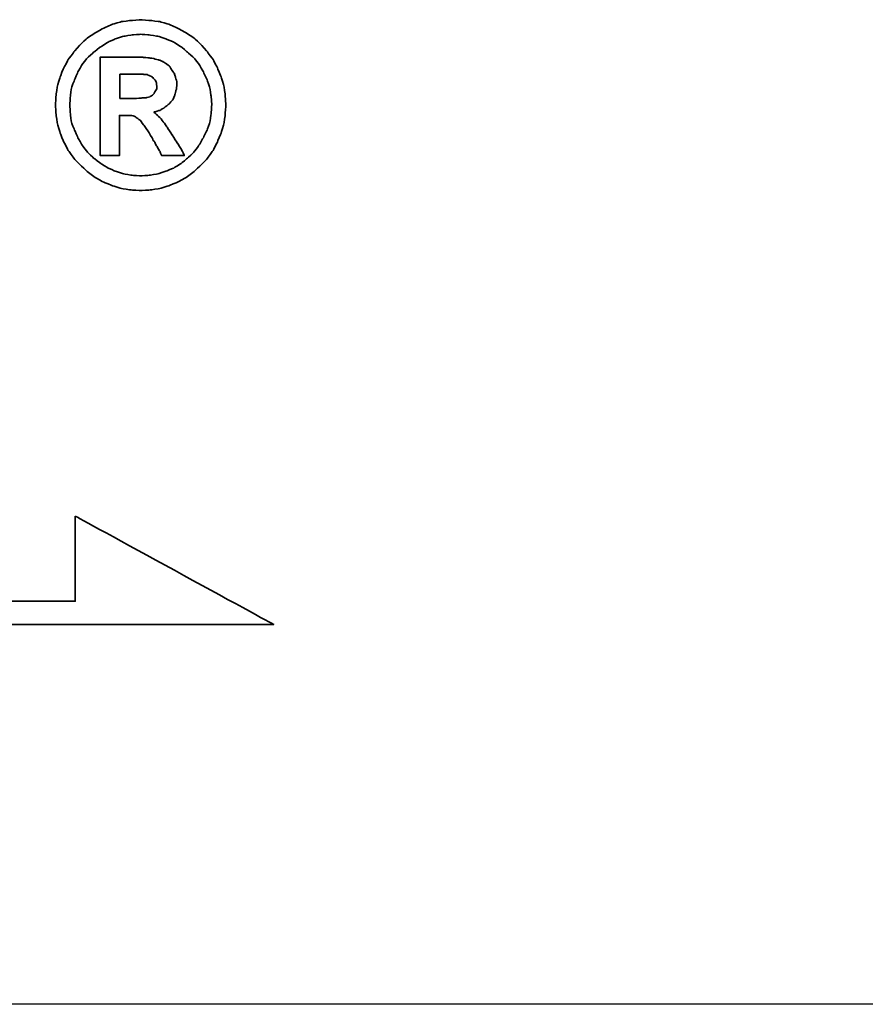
# Model space of a CAD drawing. Header units: millimetres. Extents: x -212 to 3135, y -1694 to 860.
# Tile 420 of 565: x 1112.2 to 1119.54, y -1122.91 to -1114.37. Entities that reach past the tile are written whole.
import ezdxf

# ---------------------------------------------------------------- set-up
doc = ezdxf.new("R2010")
doc.units = ezdxf.units.MM
doc.layers.add('2', color=7, linetype='CONTINUOUS', true_color=0xffffff)
doc.layers.add('DIM', color=4, linetype='CONTINUOUS')
doc.layers.add('layer 1', color=7, linetype='CONTINUOUS')

# ---------------------------------------------------------------- blocks, each defined once
blk = doc.blocks.new('TBI MOTION logo(完整正式版)')
at = {"layer": 'layer 1', "color": 22, "lineweight": 35}
for points, knots in [([(81.20634, 4.98624), (81.20634, 4.98624), (81.18649, 5.32862), (81.18649, 5.32862), (81.18649, 5.32862), (81.18649, 5.32862), (81.13886, 5.66206), (81.13886, 5.66206), (81.13886, 5.66206), (81.13886, 5.66206), (81.04359, 5.97764), (81.04359, 5.97764), (81.04359, 5.97764), (81.04359, 5.97764), (80.91061, 6.29124), (80.91061, 6.29124), (80.91061, 6.29124), (80.91061, 6.29124), (80.75778, 6.58697), (80.75778, 6.58697), (80.75778, 6.58697), (80.75778, 6.58697), (80.5593, 6.85294), (80.5593, 6.85294), (80.5593, 6.85294), (80.5593, 6.85294), (80.33105, 7.1189), (80.33105, 7.1189), (80.33105, 7.1189), (80.33105, 7.1189), (80.09287, 7.33921), (80.09287, 7.33921), (80.09287, 7.33921), (80.09287, 7.33921), (79.815, 7.51982), (79.815, 7.51982), (79.815, 7.51982), (79.815, 7.51982), (79.51133, 7.69051), (79.51133, 7.69051), (79.51133, 7.69051), (79.51133, 7.69051), (79.19773, 7.8235), (79.19773, 7.8235), (79.19773, 7.8235), (79.19773, 7.8235), (78.88215, 7.91877), (78.88215, 7.91877), (78.88215, 7.91877), (78.88215, 7.91877), (78.54871, 7.95846), (78.54871, 7.95846), (78.54871, 7.95846), (78.54871, 7.95846), (78.21526, 7.98625), (78.21526, 7.98625), (78.21526, 7.98625), (78.21526, 7.98625), (77.87388, 7.95846), (77.87388, 7.95846), (77.87388, 7.95846), (77.87388, 7.95846), (77.54044, 7.91877), (77.54044, 7.91877), (77.54044, 7.91877), (77.54044, 7.91877), (77.22485, 7.8235), (77.22485, 7.8235), (77.22485, 7.8235), (77.22485, 7.8235), (76.91027, 7.69051), (76.91027, 7.69051), (76.91027, 7.69051), (76.91027, 7.69051), (76.6056, 7.51982), (76.6056, 7.51982), (76.6056, 7.51982), (76.6056, 7.51982), (76.32972, 7.33921), (76.32972, 7.33921), (76.32972, 7.33921), (76.32972, 7.33921), (76.09154, 7.1189), (76.09154, 7.1189), (76.09154, 7.1189), (76.09154, 7.1189), (75.86329, 6.85294), (75.86329, 6.85294), (75.86329, 6.85294), (75.86329, 6.85294), (75.66382, 6.58697), (75.66382, 6.58697), (75.66382, 6.58697), (75.66382, 6.58697), (75.51099, 6.29124), (75.51099, 6.29124), (75.51099, 6.29124), (75.51099, 6.29124), (75.37702, 5.97764), (75.37702, 5.97764), (75.37702, 5.97764), (75.37702, 5.97764), (75.28175, 5.66206), (75.28175, 5.66206), (75.28175, 5.66206), (75.28175, 5.66206), (75.23411, 5.32862), (75.23411, 5.32862), (75.23411, 5.32862), (75.23411, 5.32862), (75.21625, 4.98624), (75.21625, 4.98624), (75.21625, 4.98624), (75.21625, 4.98624), (75.23411, 4.6528), (75.23411, 4.6528), (75.23411, 4.6528), (75.23411, 4.6528), (75.28175, 4.32035), (75.28175, 4.32035), (75.28175, 4.32035), (75.28175, 4.32035), (75.37702, 3.99583), (75.37702, 3.99583), (75.37702, 3.99583), (75.37702, 3.99583), (75.51099, 3.68224), (75.51099, 3.68224), (75.51099, 3.68224), (75.51099, 3.68224), (75.66382, 3.38749), (75.66382, 3.38749), (75.66382, 3.38749), (75.66382, 3.38749), (75.86329, 3.10963), (75.86329, 3.10963), (75.86329, 3.10963), (75.86329, 3.10963), (76.09154, 2.87145), (76.09154, 2.87145), (76.09154, 2.87145), (76.09154, 2.87145), (76.32972, 2.6432), (76.32972, 2.6432), (76.32972, 2.6432), (76.32972, 2.6432), (76.6056, 2.43381), (76.6056, 2.43381), (76.6056, 2.43381), (76.6056, 2.43381), (76.91027, 2.27205), (76.91027, 2.27205), (76.91027, 2.27205), (76.91027, 2.27205), (77.22485, 2.13906), (77.22485, 2.13906), (77.22485, 2.13906), (77.22485, 2.13906), (77.54044, 2.0438), (77.54044, 2.0438), (77.54044, 2.0438), (77.54044, 2.0438), (77.87388, 1.99616), (77.87388, 1.99616), (77.87388, 1.99616), (77.87388, 1.99616), (78.21526, 1.97631), (78.21526, 1.97631), (78.21526, 1.97631), (78.21526, 1.97631), (78.54871, 1.99616), (78.54871, 1.99616), (78.54871, 1.99616), (78.54871, 1.99616), (78.88215, 2.0438), (78.88215, 2.0438), (78.88215, 2.0438), (78.88215, 2.0438), (79.19773, 2.13906), (79.19773, 2.13906), (79.19773, 2.13906), (79.19773, 2.13906), (79.51133, 2.27205), (79.51133, 2.27205), (79.51133, 2.27205), (79.51133, 2.27205), (79.815, 2.43381), (79.815, 2.43381), (79.815, 2.43381), (79.815, 2.43381), (80.09287, 2.6432), (80.09287, 2.6432), (80.09287, 2.6432), (80.09287, 2.6432), (80.33105, 2.87145), (80.33105, 2.87145), (80.33105, 2.87145), (80.33105, 2.87145), (80.5593, 3.10963), (80.5593, 3.10963), (80.5593, 3.10963), (80.5593, 3.10963), (80.75778, 3.38749), (80.75778, 3.38749), (80.75778, 3.38749), (80.75778, 3.38749), (80.91061, 3.68224), (80.91061, 3.68224), (80.91061, 3.68224), (80.91061, 3.68224), (81.04359, 3.99583), (81.04359, 3.99583), (81.04359, 3.99583), (81.04359, 3.99583), (81.13886, 4.32035), (81.13886, 4.32035), (81.13886, 4.32035), (81.13886, 4.32035), (81.18649, 4.6528), (81.18649, 4.6528), (81.18649, 4.6528), (81.18649, 4.6528), (81.20634, 4.98624), (81.20634, 4.98624)], [0, 0, 0, 0, 0.01785714, 0.01785714, 0.01785714, 0.01785715, 0.03571429, 0.03571429, 0.03571429, 0.0357143, 0.05357143, 0.05357143, 0.05357143, 0.05357144, 0.07142857, 0.07142857, 0.07142857, 0.07142858, 0.08928571, 0.08928571, 0.08928571, 0.08928572, 0.10714286, 0.10714286, 0.10714286, 0.10714287, 0.125, 0.125, 0.125, 0.12500001, 0.14285714, 0.14285714, 0.14285714, 0.14285715, 0.16071429, 0.16071429, 0.16071429, 0.1607143, 0.17857143, 0.17857143, 0.17857143, 0.17857144, 0.19642857, 0.19642857, 0.19642857, 0.19642858, 0.21428571, 0.21428571, 0.21428571, 0.21428572, 0.23214286, 0.23214286, 0.23214286, 0.23214287, 0.25, 0.25, 0.25, 0.25000001, 0.26785714, 0.26785714, 0.26785714, 0.26785715, 0.28571429, 0.28571429, 0.28571429, 0.2857143, 0.30357143, 0.30357143, 0.30357143, 0.30357144, 0.32142857, 0.32142857, 0.32142857, 0.32142858, 0.33928571, 0.33928571, 0.33928571, 0.33928572, 0.35714286, 0.35714286, 0.35714286, 0.35714287, 0.375, 0.375, 0.375, 0.37500001, 0.39285714, 0.39285714, 0.39285714, 0.39285715, 0.41071429, 0.41071429, 0.41071429, 0.4107143, 0.42857143, 0.42857143, 0.42857143, 0.42857144, 0.44642857, 0.44642857, 0.44642857, 0.44642858, 0.46428571, 0.46428571, 0.46428571, 0.46428572, 0.48214286, 0.48214286, 0.48214286, 0.48214287, 0.5, 0.5, 0.5, 0.50000001, 0.51785714, 0.51785714, 0.51785714, 0.51785715, 0.53571429, 0.53571429, 0.53571429, 0.5357143, 0.55357143, 0.55357143, 0.55357143, 0.55357144, 0.57142857, 0.57142857, 0.57142857, 0.57142858, 0.58928571, 0.58928571, 0.58928571, 0.58928572, 0.60714286, 0.60714286, 0.60714286, 0.60714287, 0.625, 0.625, 0.625, 0.62500001, 0.64285714, 0.64285714, 0.64285714, 0.64285715, 0.66071429, 0.66071429, 0.66071429, 0.6607143, 0.67857143, 0.67857143, 0.67857143, 0.67857144, 0.69642857, 0.69642857, 0.69642857, 0.69642858, 0.71428571, 0.71428571, 0.71428571, 0.71428572, 0.73214286, 0.73214286, 0.73214286, 0.73214287, 0.75, 0.75, 0.75, 0.75000001, 0.76785714, 0.76785714, 0.76785714, 0.76785715, 0.78571429, 0.78571429, 0.78571429, 0.7857143, 0.80357143, 0.80357143, 0.80357143, 0.80357144, 0.82142857, 0.82142857, 0.82142857, 0.82142858, 0.83928571, 0.83928571, 0.83928571, 0.83928572, 0.85714286, 0.85714286, 0.85714286, 0.85714287, 0.875, 0.875, 0.875, 0.87500001, 0.89285714, 0.89285714, 0.89285714, 0.89285715, 0.91071429, 0.91071429, 0.91071429, 0.9107143, 0.92857143, 0.92857143, 0.92857143, 0.92857144, 0.94642857, 0.94642857, 0.94642857, 0.94642858, 0.96428571, 0.96428571, 0.96428571, 0.96428572, 0.98214286, 0.98214286, 0.98214286, 0.98214287, 1, 1, 1, 1]), ([(80.71014, 4.98624), (80.71014, 4.98624), (80.69129, 5.29091), (80.69129, 5.29091), (80.69129, 5.29091), (80.69129, 5.29091), (80.64464, 5.57672), (80.64464, 5.57672), (80.64464, 5.57672), (80.64464, 5.57672), (80.54937, 5.87245), (80.54937, 5.87245), (80.54937, 5.87245), (80.54937, 5.87245), (80.41639, 6.14833), (80.41639, 6.14833), (80.41639, 6.14833), (80.41639, 6.14833), (80.27349, 6.41429), (80.27349, 6.41429), (80.27349, 6.41429), (80.27349, 6.41429), (80.08295, 6.64255), (80.08295, 6.64255), (80.08295, 6.64255), (80.08295, 6.64255), (79.86264, 6.84301), (79.86264, 6.84301), (79.86264, 6.84301), (79.86264, 6.84301), (79.63439, 7.03355), (79.63439, 7.03355), (79.63439, 7.03355), (79.63439, 7.03355), (79.37835, 7.1963), (79.37835, 7.1963), (79.37835, 7.1963), (79.37835, 7.1963), (79.10246, 7.30944), (79.10246, 7.30944), (79.10246, 7.30944), (79.10246, 7.30944), (78.81665, 7.40471), (78.81665, 7.40471), (78.81665, 7.40471), (78.81665, 7.40471), (78.511, 7.45234), (78.511, 7.45234), (78.511, 7.45234), (78.511, 7.45234), (78.21526, 7.47219), (78.21526, 7.47219), (78.21526, 7.47219), (78.21526, 7.47219), (77.9106, 7.45234), (77.9106, 7.45234), (77.9106, 7.45234), (77.9106, 7.45234), (77.61685, 7.40471), (77.61685, 7.40471), (77.61685, 7.40471), (77.61685, 7.40471), (77.32012, 7.30944), (77.32012, 7.30944), (77.32012, 7.30944), (77.32012, 7.30944), (77.06309, 7.1963), (77.06309, 7.1963), (77.06309, 7.1963), (77.06309, 7.1963), (76.80606, 7.03355), (76.80606, 7.03355), (76.80606, 7.03355), (76.80606, 7.03355), (76.55797, 6.84301), (76.55797, 6.84301), (76.55797, 6.84301), (76.55797, 6.84301), (76.34063, 6.64255), (76.34063, 6.64255), (76.34063, 6.64255), (76.34063, 6.64255), (76.1491, 6.41429), (76.1491, 6.41429), (76.1491, 6.41429), (76.1491, 6.41429), (76.0062, 6.14833), (76.0062, 6.14833), (76.0062, 6.14833), (76.0062, 6.14833), (75.88314, 5.87245), (75.88314, 5.87245), (75.88314, 5.87245), (75.88314, 5.87245), (75.77794, 5.57672), (75.77794, 5.57672), (75.77794, 5.57672), (75.77794, 5.57672), (75.73924, 5.29091), (75.73924, 5.29091), (75.73924, 5.29091), (75.73924, 5.29091), (75.72039, 4.98624), (75.72039, 4.98624), (75.72039, 4.98624), (75.72039, 4.98624), (75.73924, 4.67165), (75.73924, 4.67165), (75.73924, 4.67165), (75.73924, 4.67165), (75.77794, 4.37791), (75.77794, 4.37791), (75.77794, 4.37791), (75.77794, 4.37791), (75.88314, 4.10102), (75.88314, 4.10102), (75.88314, 4.10102), (75.88314, 4.10102), (76.0062, 3.83407), (76.0062, 3.83407), (76.0062, 3.83407), (76.0062, 3.83407), (76.15902, 3.56811), (76.15902, 3.56811), (76.15902, 3.56811), (76.15902, 3.56811), (76.34063, 3.32001), (76.34063, 3.32001), (76.34063, 3.32001), (76.34063, 3.32001), (76.55797, 3.11955), (76.55797, 3.11955), (76.55797, 3.11955), (76.55797, 3.11955), (76.80606, 2.92901), (76.80606, 2.92901), (76.80606, 2.92901), (76.80606, 2.92901), (77.06309, 2.76725), (77.06309, 2.76725), (77.06309, 2.76725), (77.06309, 2.76725), (77.32012, 2.65412), (77.32012, 2.65412), (77.32012, 2.65412), (77.32012, 2.65412), (77.61685, 2.55786), (77.61685, 2.55786), (77.61685, 2.55786), (77.61685, 2.55786), (77.9106, 2.51022), (77.9106, 2.51022), (77.9106, 2.51022), (77.9106, 2.51022), (78.21526, 2.49137), (78.21526, 2.49137), (78.21526, 2.49137), (78.21526, 2.49137), (78.511, 2.51022), (78.511, 2.51022), (78.511, 2.51022), (78.511, 2.51022), (78.81665, 2.55786), (78.81665, 2.55786), (78.81665, 2.55786), (78.81665, 2.55786), (79.10246, 2.65412), (79.10246, 2.65412), (79.10246, 2.65412), (79.10246, 2.65412), (79.37835, 2.76725), (79.37835, 2.76725), (79.37835, 2.76725), (79.37835, 2.76725), (79.63439, 2.92901), (79.63439, 2.92901), (79.63439, 2.92901), (79.63439, 2.92901), (79.86264, 3.11955), (79.86264, 3.11955), (79.86264, 3.11955), (79.86264, 3.11955), (80.08295, 3.32001), (80.08295, 3.32001), (80.08295, 3.32001), (80.08295, 3.32001), (80.26356, 3.56811), (80.26356, 3.56811), (80.26356, 3.56811), (80.26356, 3.56811), (80.41639, 3.83407), (80.41639, 3.83407), (80.41639, 3.83407), (80.41639, 3.83407), (80.54937, 4.10102), (80.54937, 4.10102), (80.54937, 4.10102), (80.54937, 4.10102), (80.64464, 4.37791), (80.64464, 4.37791), (80.64464, 4.37791), (80.64464, 4.37791), (80.69129, 4.67165), (80.69129, 4.67165), (80.69129, 4.67165), (80.69129, 4.67165), (80.71014, 4.98624), (80.71014, 4.98624)], [0, 0, 0, 0, 0.01923077, 0.01923077, 0.01923077, 0.01923078, 0.03846154, 0.03846154, 0.03846154, 0.03846155, 0.05769231, 0.05769231, 0.05769231, 0.05769232, 0.07692308, 0.07692308, 0.07692308, 0.07692309, 0.09615385, 0.09615385, 0.09615385, 0.09615386, 0.11538462, 0.11538462, 0.11538462, 0.11538463, 0.13461538, 0.13461538, 0.13461538, 0.13461539, 0.15384615, 0.15384615, 0.15384615, 0.15384616, 0.17307692, 0.17307692, 0.17307692, 0.17307693, 0.19230769, 0.19230769, 0.19230769, 0.1923077, 0.21153846, 0.21153846, 0.21153846, 0.21153847, 0.23076923, 0.23076923, 0.23076923, 0.23076924, 0.25, 0.25, 0.25, 0.25000001, 0.26923077, 0.26923077, 0.26923077, 0.26923078, 0.28846154, 0.28846154, 0.28846154, 0.28846155, 0.30769231, 0.30769231, 0.30769231, 0.30769232, 0.32692308, 0.32692308, 0.32692308, 0.32692309, 0.34615385, 0.34615385, 0.34615385, 0.34615386, 0.36538462, 0.36538462, 0.36538462, 0.36538463, 0.38461538, 0.38461538, 0.38461538, 0.38461539, 0.40384615, 0.40384615, 0.40384615, 0.40384616, 0.42307692, 0.42307692, 0.42307692, 0.42307693, 0.44230769, 0.44230769, 0.44230769, 0.4423077, 0.46153846, 0.46153846, 0.46153846, 0.46153847, 0.48076923, 0.48076923, 0.48076923, 0.48076924, 0.5, 0.5, 0.5, 0.50000001, 0.51923077, 0.51923077, 0.51923077, 0.51923078, 0.53846154, 0.53846154, 0.53846154, 0.53846155, 0.55769231, 0.55769231, 0.55769231, 0.55769232, 0.57692308, 0.57692308, 0.57692308, 0.57692309, 0.59615385, 0.59615385, 0.59615385, 0.59615386, 0.61538462, 0.61538462, 0.61538462, 0.61538463, 0.63461538, 0.63461538, 0.63461538, 0.63461539, 0.65384615, 0.65384615, 0.65384615, 0.65384616, 0.67307692, 0.67307692, 0.67307692, 0.67307693, 0.69230769, 0.69230769, 0.69230769, 0.6923077, 0.71153846, 0.71153846, 0.71153846, 0.71153847, 0.73076923, 0.73076923, 0.73076923, 0.73076924, 0.75, 0.75, 0.75, 0.75000001, 0.76923077, 0.76923077, 0.76923077, 0.76923078, 0.78846154, 0.78846154, 0.78846154, 0.78846155, 0.80769231, 0.80769231, 0.80769231, 0.80769232, 0.82692308, 0.82692308, 0.82692308, 0.82692309, 0.84615385, 0.84615385, 0.84615385, 0.84615386, 0.86538462, 0.86538462, 0.86538462, 0.86538463, 0.88461538, 0.88461538, 0.88461538, 0.88461539, 0.90384615, 0.90384615, 0.90384615, 0.90384616, 0.92307692, 0.92307692, 0.92307692, 0.92307693, 0.94230769, 0.94230769, 0.94230769, 0.9423077, 0.96153846, 0.96153846, 0.96153846, 0.96153847, 0.98076923, 0.98076923, 0.98076923, 0.98076924, 1, 1, 1, 1]), ([(76.78721, 3.2823), (76.78721, 3.2823), (76.78721, 3.32001), (76.78721, 3.32001), (76.78721, 3.32001), (76.78721, 3.32001), (76.78721, 3.42422), (76.78721, 3.42422), (76.78721, 3.42422), (76.78721, 3.42422), (76.78721, 3.59689), (76.78721, 3.59689), (76.78721, 3.59689), (76.78721, 3.59689), (76.78721, 3.80529), (76.78721, 3.80529), (76.78721, 3.80529), (76.78721, 3.80529), (76.78721, 4.0524), (76.78721, 4.0524), (76.78721, 4.0524), (76.78721, 4.0524), (76.78721, 4.32035), (76.78721, 4.32035), (76.78721, 4.32035), (76.78721, 4.32035), (76.78721, 4.92868), (76.78721, 4.92868), (76.78721, 4.92868), (76.78721, 4.92868), (76.78721, 5.53801), (76.78721, 5.53801), (76.78721, 5.53801), (76.78721, 5.53801), (76.78721, 5.82482), (76.78721, 5.82482), (76.78721, 5.82482), (76.78721, 5.82482), (76.78721, 6.07291), (76.78721, 6.07291), (76.78721, 6.07291), (76.78721, 6.07291), (76.78721, 6.30017), (76.78721, 6.30017), (76.78721, 6.30017), (76.78721, 6.30017), (76.78721, 6.45399), (76.78721, 6.45399), (76.78721, 6.45399), (76.78721, 6.45399), (76.78721, 6.5572), (76.78721, 6.5572), (76.78721, 6.5572), (76.78721, 6.5572), (76.78721, 6.59689), (76.78721, 6.59689), (76.78721, 6.59689), (76.78721, 6.59689), (76.78721, 6.67232), (76.78721, 6.67232), (76.78721, 6.67232), (76.78721, 6.67232), (76.8537, 6.67232), (76.8537, 6.67232), (76.8537, 6.67232), (76.8537, 6.67232), (76.87355, 6.67232), (76.87355, 6.67232), (76.87355, 6.67232), (76.87355, 6.67232), (76.91027, 6.67232), (76.91027, 6.67232), (76.91027, 6.67232), (76.91027, 6.67232), (77.04424, 6.67232), (77.04424, 6.67232), (77.04424, 6.67232), (77.04424, 6.67232), (77.22485, 6.67232), (77.22485, 6.67232), (77.22485, 6.67232), (77.22485, 6.67232), (77.43524, 6.67232), (77.43524, 6.67232), (77.43524, 6.67232), (77.43524, 6.67232), (77.65357, 6.67232), (77.65357, 6.67232), (77.65357, 6.67232), (77.65357, 6.67232), (77.82625, 6.67232), (77.82625, 6.67232), (77.82625, 6.67232), (77.82625, 6.67232), (77.94037, 6.67232), (77.94037, 6.67232), (77.94037, 6.67232), (77.94037, 6.67232), (77.97709, 6.67232), (77.97709, 6.67232), (77.97709, 6.67232), (77.97709, 6.67232), (77.99694, 6.67232), (77.99694, 6.67232), (77.99694, 6.67232), (77.99694, 6.67232), (78.00686, 6.67232), (78.00686, 6.67232), (78.00686, 6.67232), (78.00686, 6.67232), (78.28275, 6.6624), (78.28275, 6.6624), (78.28275, 6.6624), (78.28275, 6.6624), (78.50107, 6.64255), (78.50107, 6.64255), (78.50107, 6.64255), (78.50107, 6.64255), (78.511, 6.64255), (78.511, 6.64255), (78.511, 6.64255), (78.511, 6.64255), (78.70154, 6.61476), (78.70154, 6.61476), (78.70154, 6.61476), (78.70154, 6.61476), (78.70154, 6.60483), (78.70154, 6.60483), (78.70154, 6.60483), (78.70154, 6.60483), (78.86429, 6.56713), (78.86429, 6.56713), (78.86429, 6.56713), (78.86429, 6.56713), (78.87223, 6.56713), (78.87223, 6.56713), (78.87223, 6.56713), (78.87223, 6.56713), (78.99727, 6.51056), (78.99727, 6.51056), (78.99727, 6.51056), (78.99727, 6.51056), (79.00719, 6.51056), (79.00719, 6.51056), (79.00719, 6.51056), (79.00719, 6.51056), (79.00719, 6.50162), (79.00719, 6.50162), (79.00719, 6.50162), (79.00719, 6.50162), (79.1104, 6.43415), (79.1104, 6.43415), (79.1104, 6.43415), (79.1104, 6.43415), (79.12132, 6.43415), (79.12132, 6.43415), (79.12132, 6.43415), (79.12132, 6.43415), (79.22552, 6.34781), (79.22552, 6.34781), (79.22552, 6.34781), (79.22552, 6.34781), (79.23544, 6.33888), (79.23544, 6.33888), (79.23544, 6.33888), (79.23544, 6.33888), (79.23544, 6.32895), (79.23544, 6.32895), (79.23544, 6.32895), (79.23544, 6.32895), (79.31087, 6.21483), (79.31087, 6.21483), (79.31087, 6.21483), (79.31087, 6.21483), (79.38629, 6.1007), (79.38629, 6.1007), (79.38629, 6.1007), (79.38629, 6.1007), (79.3972, 6.1007), (79.3972, 6.1007), (79.3972, 6.1007), (79.3972, 6.1007), (79.3972, 6.09078), (79.3972, 6.09078), (79.3972, 6.09078), (79.3972, 6.09078), (79.43392, 5.97764), (79.43392, 5.97764), (79.43392, 5.97764), (79.43392, 5.97764), (79.43392, 5.96772), (79.43392, 5.96772), (79.43392, 5.96772), (79.43392, 5.96772), (79.47362, 5.83474), (79.47362, 5.83474), (79.47362, 5.83474), (79.47362, 5.83474), (79.48156, 5.82482), (79.48156, 5.82482), (79.48156, 5.82482), (79.48156, 5.82482), (79.48156, 5.69977), (79.48156, 5.69977), (79.48156, 5.69977), (79.48156, 5.69977), (79.48156, 5.69183), (79.48156, 5.69183), (79.48156, 5.69183), (79.48156, 5.69183), (79.4637, 5.51915), (79.4637, 5.51915), (79.4637, 5.51915), (79.4637, 5.51915), (79.4637, 5.51122), (79.4637, 5.51122), (79.4637, 5.51122), (79.4637, 5.51122), (79.45377, 5.51122), (79.45377, 5.51122), (79.45377, 5.51122), (79.45377, 5.51122), (79.41507, 5.34847), (79.41507, 5.34847), (79.41507, 5.34847), (79.41507, 5.34847), (79.41507, 5.33854), (79.41507, 5.33854), (79.41507, 5.33854), (79.41507, 5.33854), (79.41507, 5.32862), (79.41507, 5.32862), (79.41507, 5.32862), (79.41507, 5.32862), (79.33865, 5.16785), (79.33865, 5.16785), (79.33865, 5.16785), (79.33865, 5.16785), (79.33071, 5.15693), (79.33071, 5.15693), (79.33071, 5.15693), (79.33071, 5.15693), (79.2156, 5.02495), (79.2156, 5.02495), (79.2156, 5.02495), (79.2156, 5.02495), (79.20567, 5.01502), (79.20567, 5.01502), (79.20567, 5.01502), (79.20567, 5.01502), (79.05483, 4.89991), (79.05483, 4.89991), (79.05483, 4.89991), (79.05483, 4.89991), (79.04491, 4.89197), (79.04491, 4.89197), (79.04491, 4.89197), (79.04491, 4.89197), (78.89208, 4.7967), (78.89208, 4.7967), (78.89208, 4.7967), (78.89208, 4.7967), (78.88215, 4.7967), (78.88215, 4.7967), (78.88215, 4.7967), (78.88215, 4.7967), (78.69161, 4.73913), (78.69161, 4.73913), (78.69161, 4.73913), (78.69161, 4.73913), (78.68169, 4.73913), (78.68169, 4.73913), (78.68169, 4.73913), (78.68169, 4.73913), (78.68169, 4.72921), (78.68169, 4.72921), (78.68169, 4.72921), (78.68169, 4.72921), (78.78688, 4.63394), (78.78688, 4.63394), (78.78688, 4.63394), (78.78688, 4.63394), (78.902, 4.52875), (78.902, 4.52875), (78.902, 4.52875), (78.902, 4.52875), (78.91093, 4.52081), (78.91093, 4.52081), (78.91093, 4.52081), (78.91093, 4.52081), (79.02506, 4.36798), (79.02506, 4.36798), (79.02506, 4.36798), (79.02506, 4.36798), (79.1501, 4.1953), (79.1501, 4.1953), (79.1501, 4.1953), (79.1501, 4.1953), (79.1501, 4.18736), (79.1501, 4.18736), (79.1501, 4.18736), (79.1501, 4.18736), (79.29201, 3.96705), (79.29201, 3.96705), (79.29201, 3.96705), (79.29201, 3.96705), (79.31087, 3.93828), (79.31087, 3.93828), (79.31087, 3.93828), (79.31087, 3.93828), (79.32079, 3.93828), (79.32079, 3.93828), (79.32079, 3.93828), (79.32079, 3.93828), (79.3585, 3.87178), (79.3585, 3.87178), (79.3585, 3.87178), (79.3585, 3.87178), (79.50141, 3.64353), (79.50141, 3.64353), (79.50141, 3.64353), (79.50141, 3.64353), (79.51133, 3.64353), (79.51133, 3.64353), (79.51133, 3.64353), (79.51133, 3.64353), (79.64431, 3.41528), (79.64431, 3.41528), (79.64431, 3.41528), (79.64431, 3.41528), (79.68202, 3.3478), (79.68202, 3.3478), (79.68202, 3.3478), (79.68202, 3.3478), (79.70187, 3.31009), (79.70187, 3.31009), (79.70187, 3.31009), (79.70187, 3.31009), (79.7495, 3.2049), (79.7495, 3.2049), (79.7495, 3.2049), (79.7495, 3.2049), (79.64431, 3.2049), (79.64431, 3.2049), (79.64431, 3.2049), (79.64431, 3.2049), (79.62546, 3.2049), (79.62546, 3.2049), (79.62546, 3.2049), (79.62546, 3.2049), (79.53912, 3.2049), (79.53912, 3.2049), (79.53912, 3.2049), (79.53912, 3.2049), (79.31087, 3.2049), (79.31087, 3.2049), (79.31087, 3.2049), (79.31087, 3.2049), (79.08262, 3.2049), (79.08262, 3.2049), (79.08262, 3.2049), (79.08262, 3.2049), (79.00719, 3.2049), (79.00719, 3.2049), (79.00719, 3.2049), (79.00719, 3.2049), (78.98735, 3.2049), (78.98735, 3.2049), (78.98735, 3.2049), (78.98735, 3.2049), (78.94964, 3.2049), (78.94964, 3.2049), (78.94964, 3.2049), (78.94964, 3.2049), (78.92979, 3.24459), (78.92979, 3.24459), (78.92979, 3.24459), (78.92979, 3.24459), (78.91093, 3.2823), (78.91093, 3.2823), (78.91093, 3.2823), (78.91093, 3.2823), (78.91093, 3.29223), (78.91093, 3.29223), (78.91093, 3.29223), (78.91093, 3.29223), (78.89208, 3.3478), (78.89208, 3.3478), (78.89208, 3.3478), (78.89208, 3.3478), (78.78688, 3.52048), (78.78688, 3.52048), (78.78688, 3.52048), (78.78688, 3.52048), (78.69161, 3.7001), (78.69161, 3.7001), (78.69161, 3.7001), (78.69161, 3.7001), (78.6539, 3.7388), (78.6539, 3.7388), (78.6539, 3.7388), (78.6539, 3.7388), (78.64398, 3.74873), (78.64398, 3.74873), (78.64398, 3.74873), (78.64398, 3.74873), (78.64398, 3.75766), (78.64398, 3.75766), (78.64398, 3.75766), (78.64398, 3.75766), (78.63405, 3.78644), (78.63405, 3.78644), (78.63405, 3.78644), (78.63405, 3.78644), (78.48321, 4.04347), (78.48321, 4.04347), (78.48321, 4.04347), (78.48321, 4.04347), (78.33038, 4.2618), (78.33038, 4.2618), (78.33038, 4.2618), (78.33038, 4.2618), (78.20732, 4.43447), (78.20732, 4.43447), (78.20732, 4.43447), (78.20732, 4.43447), (78.09221, 4.52081), (78.09221, 4.52081), (78.09221, 4.52081), (78.09221, 4.52081), (78.02472, 4.56845), (78.02472, 4.56845), (78.02472, 4.56845), (78.02472, 4.56845), (77.9493, 4.60616), (77.9493, 4.60616), (77.9493, 4.60616), (77.9493, 4.60616), (77.8451, 4.61608), (77.8451, 4.61608), (77.8451, 4.61608), (77.8451, 4.61608), (77.71113, 4.61608), (77.71113, 4.61608), (77.71113, 4.61608), (77.71113, 4.61608), (77.69128, 4.61608), (77.69128, 4.61608), (77.69128, 4.61608), (77.69128, 4.61608), (77.67342, 4.61608), (77.67342, 4.61608), (77.67342, 4.61608), (77.67342, 4.61608), (77.5583, 4.61608), (77.5583, 4.61608), (77.5583, 4.61608), (77.5583, 4.61608), (77.46303, 4.61608), (77.46303, 4.61608), (77.46303, 4.61608), (77.46303, 4.61608), (77.46303, 4.54761), (77.46303, 4.54761), (77.46303, 4.54761), (77.46303, 4.54761), (77.46303, 4.47318), (77.46303, 4.47318), (77.46303, 4.47318), (77.46303, 4.47318), (77.46303, 4.24294), (77.46303, 4.24294), (77.46303, 4.24294), (77.46303, 4.24294), (77.46303, 3.99583), (77.46303, 3.99583), (77.46303, 3.99583), (77.46303, 3.99583), (77.46303, 3.72888), (77.46303, 3.72888), (77.46303, 3.72888), (77.46303, 3.72888), (77.46303, 3.51055), (77.46303, 3.51055), (77.46303, 3.51055), (77.46303, 3.51055), (77.46303, 3.42422), (77.46303, 3.42422), (77.46303, 3.42422), (77.46303, 3.42422), (77.46303, 3.35773), (77.46303, 3.35773), (77.46303, 3.35773), (77.46303, 3.35773), (77.46303, 3.30017), (77.46303, 3.30017), (77.46303, 3.30017), (77.46303, 3.30017), (77.46303, 3.2823), (77.46303, 3.2823), (77.46303, 3.2823), (77.46303, 3.2823), (77.46303, 3.2049), (77.46303, 3.2049), (77.46303, 3.2049), (77.46303, 3.2049), (77.39753, 3.2049), (77.39753, 3.2049), (77.39753, 3.2049), (77.39753, 3.2049), (77.37768, 3.2049), (77.37768, 3.2049), (77.37768, 3.2049), (77.37768, 3.2049), (77.32012, 3.2049), (77.32012, 3.2049), (77.32012, 3.2049), (77.32012, 3.2049), (77.12165, 3.2049), (77.12165, 3.2049), (77.12165, 3.2049), (77.12165, 3.2049), (76.94897, 3.2049), (76.94897, 3.2049), (76.94897, 3.2049), (76.94897, 3.2049), (76.8924, 3.2049), (76.8924, 3.2049), (76.8924, 3.2049), (76.8924, 3.2049), (76.8537, 3.2049), (76.8537, 3.2049), (76.8537, 3.2049), (76.8537, 3.2049), (76.78721, 3.2049), (76.78721, 3.2049), (76.78721, 3.2049), (76.78721, 3.2049), (76.78721, 3.2823), (76.78721, 3.2823)], [0, 0, 0, 0, 0.00740741, 0.00740741, 0.00740741, 0.00740742, 0.01481481, 0.01481481, 0.01481481, 0.01481482, 0.02222222, 0.02222222, 0.02222222, 0.02222223, 0.02962963, 0.02962963, 0.02962963, 0.02962964, 0.03703704, 0.03703704, 0.03703704, 0.03703705, 0.04444444, 0.04444444, 0.04444444, 0.04444445, 0.05185185, 0.05185185, 0.05185185, 0.05185186, 0.05925926, 0.05925926, 0.05925926, 0.05925927, 0.06666667, 0.06666667, 0.06666667, 0.06666668, 0.07407407, 0.07407407, 0.07407407, 0.07407408, 0.08148148, 0.08148148, 0.08148148, 0.08148149, 0.08888889, 0.08888889, 0.08888889, 0.0888889, 0.0962963, 0.0962963, 0.0962963, 0.09629631, 0.1037037, 0.1037037, 0.1037037, 0.10370371, 0.11111111, 0.11111111, 0.11111111, 0.11111112, 0.11851852, 0.11851852, 0.11851852, 0.11851853, 0.12592593, 0.12592593, 0.12592593, 0.12592594, 0.13333333, 0.13333333, 0.13333333, 0.13333334, 0.14074074, 0.14074074, 0.14074074, 0.14074075, 0.14814815, 0.14814815, 0.14814815, 0.14814816, 0.15555556, 0.15555556, 0.15555556, 0.15555557, 0.16296296, 0.16296296, 0.16296296, 0.16296297, 0.17037037, 0.17037037, 0.17037037, 0.17037038, 0.17777778, 0.17777778, 0.17777778, 0.17777779, 0.18518519, 0.18518519, 0.18518519, 0.1851852, 0.19259259, 0.19259259, 0.19259259, 0.1925926, 0.2, 0.2, 0.2, 0.20000001, 0.20740741, 0.20740741, 0.20740741, 0.20740742, 0.21481481, 0.21481481, 0.21481481, 0.21481482, 0.22222222, 0.22222222, 0.22222222, 0.22222223, 0.22962963, 0.22962963, 0.22962963, 0.22962964, 0.23703704, 0.23703704, 0.23703704, 0.23703705, 0.24444444, 0.24444444, 0.24444444, 0.24444445, 0.25185185, 0.25185185, 0.25185185, 0.25185186, 0.25925926, 0.25925926, 0.25925926, 0.25925927, 0.26666667, 0.26666667, 0.26666667, 0.26666668, 0.27407407, 0.27407407, 0.27407407, 0.27407408, 0.28148148, 0.28148148, 0.28148148, 0.28148149, 0.28888889, 0.28888889, 0.28888889, 0.2888889, 0.2962963, 0.2962963, 0.2962963, 0.29629631, 0.3037037, 0.3037037, 0.3037037, 0.30370371, 0.31111111, 0.31111111, 0.31111111, 0.31111112, 0.31851852, 0.31851852, 0.31851852, 0.31851853, 0.32592593, 0.32592593, 0.32592593, 0.32592594, 0.33333333, 0.33333333, 0.33333333, 0.33333334, 0.34074074, 0.34074074, 0.34074074, 0.34074075, 0.34814815, 0.34814815, 0.34814815, 0.34814816, 0.35555556, 0.35555556, 0.35555556, 0.35555557, 0.36296296, 0.36296296, 0.36296296, 0.36296297, 0.37037037, 0.37037037, 0.37037037, 0.37037038, 0.37777778, 0.37777778, 0.37777778, 0.37777779, 0.38518519, 0.38518519, 0.38518519, 0.3851852, 0.39259259, 0.39259259, 0.39259259, 0.3925926, 0.4, 0.4, 0.4, 0.40000001, 0.40740741, 0.40740741, 0.40740741, 0.40740742, 0.41481481, 0.41481481, 0.41481481, 0.41481482, 0.42222222, 0.42222222, 0.42222222, 0.42222223, 0.42962963, 0.42962963, 0.42962963, 0.42962964, 0.43703704, 0.43703704, 0.43703704, 0.43703705, 0.44444444, 0.44444444, 0.44444444, 0.44444445, 0.45185185, 0.45185185, 0.45185185, 0.45185186, 0.45925926, 0.45925926, 0.45925926, 0.45925927, 0.46666667, 0.46666667, 0.46666667, 0.46666668, 0.47407407, 0.47407407, 0.47407407, 0.47407408, 0.48148148, 0.48148148, 0.48148148, 0.48148149, 0.48888889, 0.48888889, 0.48888889, 0.4888889, 0.4962963, 0.4962963, 0.4962963, 0.49629631, 0.5037037, 0.5037037, 0.5037037, 0.50370371, 0.51111111, 0.51111111, 0.51111111, 0.51111112, 0.51851852, 0.51851852, 0.51851852, 0.51851853, 0.52592593, 0.52592593, 0.52592593, 0.52592594, 0.53333333, 0.53333333, 0.53333333, 0.53333334, 0.54074074, 0.54074074, 0.54074074, 0.54074075, 0.54814815, 0.54814815, 0.54814815, 0.54814816, 0.55555556, 0.55555556, 0.55555556, 0.55555557, 0.56296296, 0.56296296, 0.56296296, 0.56296297, 0.57037037, 0.57037037, 0.57037037, 0.57037038, 0.57777778, 0.57777778, 0.57777778, 0.57777779, 0.58518519, 0.58518519, 0.58518519, 0.5851852, 0.59259259, 0.59259259, 0.59259259, 0.5925926, 0.6, 0.6, 0.6, 0.60000001, 0.60740741, 0.60740741, 0.60740741, 0.60740742, 0.61481481, 0.61481481, 0.61481481, 0.61481482, 0.62222222, 0.62222222, 0.62222222, 0.62222223, 0.62962963, 0.62962963, 0.62962963, 0.62962964, 0.63703704, 0.63703704, 0.63703704, 0.63703705, 0.64444444, 0.64444444, 0.64444444, 0.64444445, 0.65185185, 0.65185185, 0.65185185, 0.65185186, 0.65925926, 0.65925926, 0.65925926, 0.65925927, 0.66666667, 0.66666667, 0.66666667, 0.66666668, 0.67407407, 0.67407407, 0.67407407, 0.67407408, 0.68148148, 0.68148148, 0.68148148, 0.68148149, 0.68888889, 0.68888889, 0.68888889, 0.6888889, 0.6962963, 0.6962963, 0.6962963, 0.69629631, 0.7037037, 0.7037037, 0.7037037, 0.70370371, 0.71111111, 0.71111111, 0.71111111, 0.71111112, 0.71851852, 0.71851852, 0.71851852, 0.71851853, 0.72592593, 0.72592593, 0.72592593, 0.72592594, 0.73333333, 0.73333333, 0.73333333, 0.73333334, 0.74074074, 0.74074074, 0.74074074, 0.74074075, 0.74814815, 0.74814815, 0.74814815, 0.74814816, 0.75555556, 0.75555556, 0.75555556, 0.75555557, 0.76296296, 0.76296296, 0.76296296, 0.76296297, 0.77037037, 0.77037037, 0.77037037, 0.77037038, 0.77777778, 0.77777778, 0.77777778, 0.77777779, 0.78518519, 0.78518519, 0.78518519, 0.7851852, 0.79259259, 0.79259259, 0.79259259, 0.7925926, 0.8, 0.8, 0.8, 0.80000001, 0.80740741, 0.80740741, 0.80740741, 0.80740742, 0.81481481, 0.81481481, 0.81481481, 0.81481482, 0.82222222, 0.82222222, 0.82222222, 0.82222223, 0.82962963, 0.82962963, 0.82962963, 0.82962964, 0.83703704, 0.83703704, 0.83703704, 0.83703705, 0.84444444, 0.84444444, 0.84444444, 0.84444445, 0.85185185, 0.85185185, 0.85185185, 0.85185186, 0.85925926, 0.85925926, 0.85925926, 0.85925927, 0.86666667, 0.86666667, 0.86666667, 0.86666668, 0.87407407, 0.87407407, 0.87407407, 0.87407408, 0.88148148, 0.88148148, 0.88148148, 0.88148149, 0.88888889, 0.88888889, 0.88888889, 0.8888889, 0.8962963, 0.8962963, 0.8962963, 0.89629631, 0.9037037, 0.9037037, 0.9037037, 0.90370371, 0.91111111, 0.91111111, 0.91111111, 0.91111112, 0.91851852, 0.91851852, 0.91851852, 0.91851853, 0.92592593, 0.92592593, 0.92592593, 0.92592594, 0.93333333, 0.93333333, 0.93333333, 0.93333334, 0.94074074, 0.94074074, 0.94074074, 0.94074075, 0.94814815, 0.94814815, 0.94814815, 0.94814816, 0.95555556, 0.95555556, 0.95555556, 0.95555557, 0.96296296, 0.96296296, 0.96296296, 0.96296297, 0.97037037, 0.97037037, 0.97037037, 0.97037038, 0.97777778, 0.97777778, 0.97777778, 0.97777779, 0.98518519, 0.98518519, 0.98518519, 0.9851852, 0.99259259, 0.99259259, 0.99259259, 0.9925926, 1, 1, 1, 1]), ([(77.48288, 6.07291), (77.48288, 6.07291), (77.48288, 5.99551), (77.48288, 5.99551), (77.48288, 5.99551), (77.48288, 5.99551), (77.48288, 5.82482), (77.48288, 5.82482), (77.48288, 5.82482), (77.48288, 5.82482), (77.48288, 5.63328), (77.48288, 5.63328), (77.48288, 5.63328), (77.48288, 5.63328), (77.48288, 5.46358), (77.48288, 5.46358), (77.48288, 5.46358), (77.48288, 5.46358), (77.48288, 5.29091), (77.48288, 5.29091), (77.48288, 5.29091), (77.48288, 5.29091), (77.48288, 5.21449), (77.48288, 5.21449), (77.48288, 5.21449), (77.48288, 5.21449), (77.50074, 5.21449), (77.50074, 5.21449), (77.50074, 5.21449), (77.50074, 5.21449), (77.71113, 5.21449), (77.71113, 5.21449), (77.71113, 5.21449), (77.71113, 5.21449), (77.94037, 5.21449), (77.94037, 5.21449), (77.94037, 5.21449), (77.94037, 5.21449), (78.01579, 5.21449), (78.01579, 5.21449), (78.01579, 5.21449), (78.01579, 5.21449), (78.03465, 5.21449), (78.03465, 5.21449), (78.03465, 5.21449), (78.03465, 5.21449), (78.2629, 5.23335), (78.2629, 5.23335), (78.2629, 5.23335), (78.2629, 5.23335), (78.42565, 5.24327), (78.42565, 5.24327), (78.42565, 5.24327), (78.42565, 5.24327), (78.54871, 5.28098), (78.54871, 5.28098), (78.54871, 5.28098), (78.54871, 5.28098), (78.62611, 5.32862), (78.62611, 5.32862), (78.62611, 5.32862), (78.62611, 5.32862), (78.69161, 5.40503), (78.69161, 5.40503), (78.69161, 5.40503), (78.69161, 5.40503), (78.73925, 5.48145), (78.73925, 5.48145), (78.73925, 5.48145), (78.73925, 5.48145), (78.77696, 5.55885), (78.77696, 5.55885), (78.77696, 5.55885), (78.77696, 5.55885), (78.77696, 5.65214), (78.77696, 5.65214), (78.77696, 5.65214), (78.77696, 5.65214), (78.76902, 5.76726), (78.76902, 5.76726), (78.76902, 5.76726), (78.76902, 5.76726), (78.71146, 5.87245), (78.71146, 5.87245), (78.71146, 5.87245), (78.71146, 5.87245), (78.62611, 5.96772), (78.62611, 5.96772), (78.62611, 5.96772), (78.62611, 5.96772), (78.511, 6.02528), (78.511, 6.02528), (78.511, 6.02528), (78.511, 6.02528), (78.44451, 6.05306), (78.44451, 6.05306), (78.44451, 6.05306), (78.44451, 6.05306), (78.32046, 6.06299), (78.32046, 6.06299), (78.32046, 6.06299), (78.32046, 6.06299), (78.18748, 6.07291), (78.18748, 6.07291), (78.18748, 6.07291), (78.18748, 6.07291), (77.99694, 6.07291), (77.99694, 6.07291), (77.99694, 6.07291), (77.99694, 6.07291), (77.97709, 6.07291), (77.97709, 6.07291), (77.97709, 6.07291), (77.97709, 6.07291), (77.90167, 6.07291), (77.90167, 6.07291), (77.90167, 6.07291), (77.90167, 6.07291), (77.69128, 6.07291), (77.69128, 6.07291), (77.69128, 6.07291), (77.69128, 6.07291), (77.50074, 6.07291), (77.50074, 6.07291), (77.50074, 6.07291), (77.50074, 6.07291), (77.48288, 6.07291), (77.48288, 6.07291)], [0, 0, 0, 0, 0.03125, 0.03125, 0.03125, 0.03125001, 0.0625, 0.0625, 0.0625, 0.06250001, 0.09375, 0.09375, 0.09375, 0.09375001, 0.125, 0.125, 0.125, 0.12500001, 0.15625, 0.15625, 0.15625, 0.15625001, 0.1875, 0.1875, 0.1875, 0.18750001, 0.21875, 0.21875, 0.21875, 0.21875001, 0.25, 0.25, 0.25, 0.25000001, 0.28125, 0.28125, 0.28125, 0.28125001, 0.3125, 0.3125, 0.3125, 0.31250001, 0.34375, 0.34375, 0.34375, 0.34375001, 0.375, 0.375, 0.375, 0.37500001, 0.40625, 0.40625, 0.40625, 0.40625001, 0.4375, 0.4375, 0.4375, 0.43750001, 0.46875, 0.46875, 0.46875, 0.46875001, 0.5, 0.5, 0.5, 0.50000001, 0.53125, 0.53125, 0.53125, 0.53125001, 0.5625, 0.5625, 0.5625, 0.56250001, 0.59375, 0.59375, 0.59375, 0.59375001, 0.625, 0.625, 0.625, 0.62500001, 0.65625, 0.65625, 0.65625, 0.65625001, 0.6875, 0.6875, 0.6875, 0.68750001, 0.71875, 0.71875, 0.71875, 0.71875001, 0.75, 0.75, 0.75, 0.75000001, 0.78125, 0.78125, 0.78125, 0.78125001, 0.8125, 0.8125, 0.8125, 0.81250001, 0.84375, 0.84375, 0.84375, 0.84375001, 0.875, 0.875, 0.875, 0.87500001, 0.90625, 0.90625, 0.90625, 0.90625001, 0.9375, 0.9375, 0.9375, 0.93750001, 0.96875, 0.96875, 0.96875, 0.96875001, 1, 1, 1, 1]), ([(75.90875, -9.47875), (75.90875, -9.47875), (75.90875, -12.28625), (75.90875, -12.28625), (75.90875, -12.28625), (75.90875, -12.28625), (75.90875, -12.47875), (75.90875, -12.47875), (75.90875, -12.47875), (75.90875, -12.47875), (75.71625, -12.47875), (75.71625, -12.47875), (75.71625, -12.47875), (75.71625, -12.47875), (-88.32875, -12.47875), (-88.32875, -12.47875), (-88.32875, -12.47875), (-88.32875, -12.47875), (-88.32875, -13.29375), (-88.32875, -13.29375), (-88.32875, -13.29375), (-88.32875, -13.29375), (82.89125, -13.29375), (82.89125, -13.29375), (82.89125, -13.29375), (82.89125, -13.29375), (75.90875, -9.47875), (75.90875, -9.47875)], [0, 0, 0, 0, 0.14285714, 0.14285714, 0.14285714, 0.14285715, 0.28571429, 0.28571429, 0.28571429, 0.2857143, 0.42857143, 0.42857143, 0.42857143, 0.42857144, 0.57142857, 0.57142857, 0.57142857, 0.57142858, 0.71428571, 0.71428571, 0.71428571, 0.71428572, 0.85714286, 0.85714286, 0.85714286, 0.85714287, 1, 1, 1, 1])]:
    blk.add_open_spline(points, degree=3, knots=knots, dxfattribs=at)

msp = doc.modelspace()

# ---------------------------------------------------------------- linework, layer by layer
at = {"layer": '2', "linetype": 'Continuous'}
msp.add_line((1404.4251, -1122.9092), (1099.5192, -1122.9092), dxfattribs=at)

# ---------------------------------------------------------------- block references
at = {"layer": 'DIM', "color": 7, "xscale": 0.246592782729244, "yscale": 0.246592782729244, "zscale": 0.246592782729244}
msp.add_blockref('TBI MOTION logo(完整正式版)', (1093.9633, -1116.3354), dxfattribs=at)

doc.saveas('drawing.dxf')
